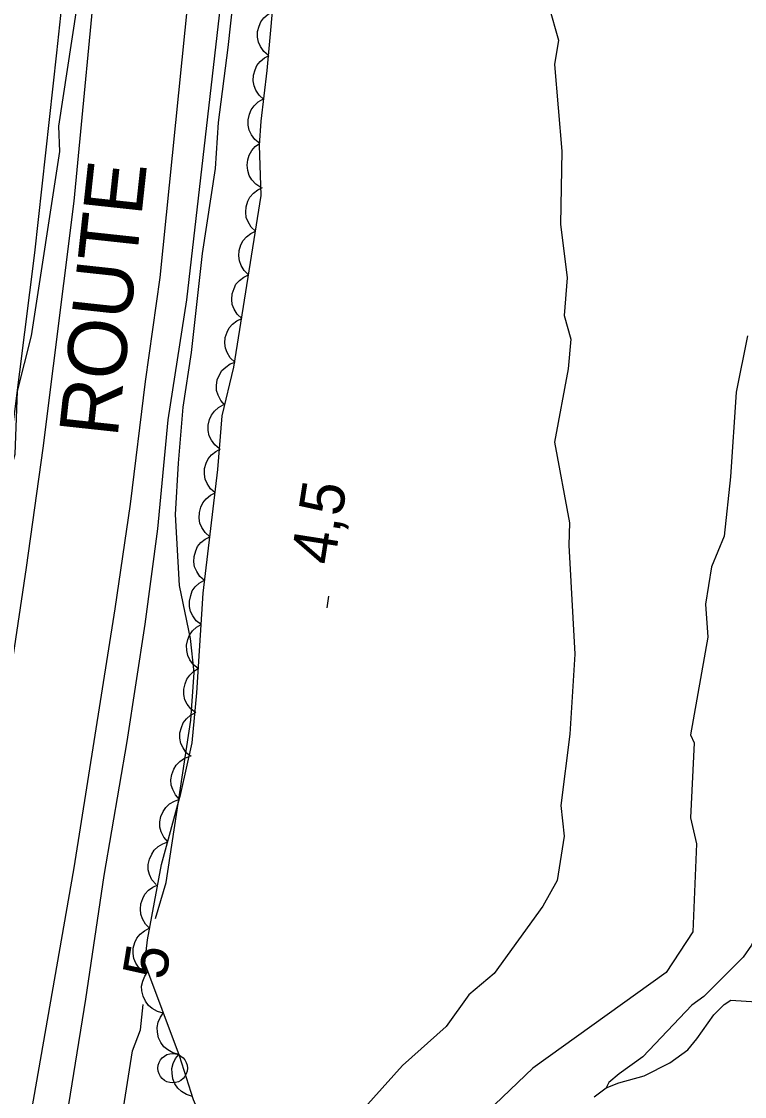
# Model space of a CAD drawing. Extents: x 282461 to 284471, y 5554090 to 5557646.
# Drawn here: x 283481.3 to 283530.4, y 5555795.9 to 5555869.1 of the extents above; entities that cross this region are included whole.
import ezdxf

# ---------------------------------------------------------------- set-up
doc = ezdxf.new("R2010")
doc.units = 0
for name, color, linetype in [('Niveau 1', 7, 'Continuous'), ('Niveau 15', 7, 'Continuous'), ('Niveau 2', 7, 'Continuous'), ('Niveau 21', 7, 'Continuous'), ('Niveau 3', 7, 'Continuous'), ('Niveau 36', 7, 'Continuous'), ('Niveau 4', 7, 'Continuous'), ('Niveau 44', 7, 'Continuous'), ('Niveau 7', 7, 'Continuous')]:
    doc.layers.add(name, color=color, linetype=linetype)

msp = doc.modelspace()

# ---------------------------------------------------------------- linework, layer by layer
at = {"layer": 'Niveau 1'}
for points in [[(283490.4, 5555808.05), (283491.12, 5555810.5), (283492.81, 5555821.54), (283493.02, 5555824.79), (283492.77, 5555827.1), (283492.04, 5555830.69), (283491.77, 5555835.54), (283491.97, 5555839.02), (283492.29, 5555842.84), (283492.84, 5555846.55), (283493.59, 5555853.27), (283494.47, 5555859.06), (283494.68, 5555862.19), (283495.33, 5555867.29), (283496.19, 5555875.17)], [(283458.52, 5555798), (283458.86, 5555798.19), (283460.12, 5555798.47), (283467.32, 5555799.32), (283468.95, 5555799.85), (283470.4, 5555800.64), (283471.59, 5555801.67), (283472.63, 5555802.87), (283473.23, 5555804.22), (283474.18, 5555809.04), (283478.28, 5555823.95), (283480.15, 5555837.2), (283480.87, 5555839.64), (283481.02, 5555843.91), (283481.96, 5555847.68), (283483.9, 5555860.21), (283483.82, 5555861.94), (283485.65, 5555873.82)], [(283486.8, 5555784.69), (283487.4, 5555786.61), (283488.02, 5555793.88), (283488.84, 5555799.06), (283489.38, 5555800.49), (283489.56, 5555802.21)]]:
    msp.add_lwpolyline(points, dxfattribs=at)
at = {"layer": 'Niveau 2'}
for points in [[(283517.14, 5555870.11), (283517.8, 5555867.8), (283517.53, 5555866.13), (283518.03, 5555860.24), (283517.93, 5555855.28), (283518.38, 5555851.62), (283518.17, 5555849.06), (283518.63, 5555847.45), (283518.46, 5555845.43), (283517.53, 5555840.45), (283518.55, 5555834.97), (283518.5, 5555833.44), (283518.9, 5555826.04), (283518.56, 5555820.6), (283517.95, 5555815.74), (283518.18, 5555813.66), (283517.71, 5555810.63), (283516.74, 5555808.89), (283513.43, 5555804.3), (283511.7, 5555802.85), (283510.15, 5555800.71), (283507.19, 5555798.06), (283503.84, 5555794.31)], [(283530.65, 5555847.68), (283529.87, 5555843.86), (283529.5, 5555838.1), (283529.05, 5555834.06), (283528.19, 5555831.96), (283527.78, 5555829.44), (283527.95, 5555827.19), (283526.78, 5555820.55), (283527.03, 5555819.99), (283526.77, 5555814.9), (283527.18, 5555813.12), (283526.93, 5555807.15), (283525.11, 5555804.37), (283516.06, 5555797.87), (283513.46, 5555795.4)]]:
    msp.add_lwpolyline(points, dxfattribs=at)
at = {"layer": 'Niveau 21'}
for points in [[(283460.71, 5555718.97), (283464.36, 5555736.1), (283469.98, 5555765.27), (283471.92, 5555775.57), (283474.52, 5555790.34), (283476.3, 5555799.49), (283477.96, 5555808.81), (283480.08, 5555821.56), (283481.62, 5555831.93), (283482.77, 5555840.04), (283484.86, 5555856.85), (283486.57, 5555874.63), (283490.46, 5555919.03), (283493.03, 5555950.9), (283494.81, 5555971.05), (283497.52, 5556003.36), (283498.59, 5556015.13), (283507.24, 5556117.01)], [(283469.14, 5555728.42), (283472.32, 5555743.35), (283473.9, 5555752.15), (283475.3, 5555758.17), (283476.57, 5555764.88), (283481.78, 5555793.89), (283484.88, 5555811.49), (283487.66, 5555829.11), (283488.7, 5555836.23), (283489.73, 5555844.57), (283490.72, 5555851.64), (283493.04, 5555874.78), (283495.51, 5555902.08), (283496.11, 5555911.14), (283496.8, 5555918.44), (283497.32, 5555925.68), (283498.06, 5555933.74), (283498.64, 5555941.5), (283500.91, 5555967.99), (283502.83, 5555992.18), (283504.27, 5556007.2), (283509.33, 5556065.83), (283511.06, 5556084.73), (283513.66, 5556115.09)], [(283503.9, 5556104.84), (283503.1, 5556096.19), (283502.47, 5556087.83), (283499.48, 5556055.91), (283498.14, 5556036.36), (283497.27, 5556024.95), (283496.66, 5556015.32), (283495.18, 5556000.44), (283494.67, 5555992.56), (283493.09, 5555976.29), (283491.31, 5555953.51), (283487.89, 5555907.7), (283485.51, 5555884.08), (283483.68, 5555866.93), (283482.17, 5555853.32), (283480.13, 5555837.14), (283478.87, 5555828.51), (283477.05, 5555817.96), (283474.47, 5555804.05), (283473.53, 5555798.33)], [(283469.69, 5555720.07), (283473.73, 5555739.57), (283475.23, 5555747.27), (283476.61, 5555755.49), (283478.5, 5555764.87), (283482.75, 5555784.44), (283485.67, 5555802.57), (283486.9, 5555810.97), (283488.48, 5555820.08), (283489.69, 5555828.08), (283490.56, 5555834.56), (283491.25, 5555841.97), (283492.52, 5555850.14), (283495.22, 5555873.66)]]:
    msp.add_lwpolyline(points, dxfattribs=at)
at = {"layer": 'Niveau 3'}
msp.add_line((283502.07, 5555829.18), (283502.19, 5555829.97), dxfattribs=at)
at = {"layer": 'Niveau 36'}
msp.add_circle((283491.567, 5555797.87), 1, dxfattribs=at)
at = {"layer": 'Niveau 4'}
msp.add_lwpolyline([(283520.21, 5555795.93), (283521.04, 5555796.53), (283521.89, 5555796.87), (283523.63, 5555797.35), (283525.37, 5555798.23), (283526.58, 5555799.11), (283527.21, 5555799.87), (283528.36, 5555801.5), (283529.05, 5555802.2), (283529.52, 5555802.49), (283531.26, 5555802.39)], dxfattribs=at)
at = {"layer": 'Niveau 44'}
for points in [[(283513.11, 5555785.24), (283507.22, 5555786.21), (283501.51, 5555788.2), (283495.56, 5555791.81), (283494.16, 5555792.96), (283492.98, 5555795.72), (283492.02, 5555798.72), (283489.67, 5555805.01), (283489.86, 5555806.59), (283490.81, 5555811.73), (283492.13, 5555816.56), (283492.9, 5555819.99), (283493.21, 5555823.41), (283493.63, 5555830.18), (283494.64, 5555838.59), (283494.94, 5555842.25), (283495.73, 5555845.55), (283497.59, 5555857.23), (283497.48, 5555860.65), (283497.59, 5555862.28), (283498, 5555865.72), (283498.59, 5555872.25)], [(283498.09, 5555866.75), (283497.77, 5555867.01), (283497.54, 5555867.35), (283497.4, 5555867.65), (283497.34, 5555868), (283497.34, 5555868.37), (283497.44, 5555868.74), (283497.55, 5555869.04), (283497.77, 5555869.32), (283498.05, 5555869.57), (283498.36, 5555869.74)], [(283497.77, 5555863.76), (283497.45, 5555864.04), (283497.23, 5555864.38), (283497.1, 5555864.68), (283497.05, 5555865.03), (283497.06, 5555865.4), (283497.17, 5555865.77), (283497.29, 5555866.07), (283497.52, 5555866.34), (283497.8, 5555866.58), (283498.12, 5555866.75)], [(283497.49, 5555860.77), (283497.16, 5555861.03), (283496.92, 5555861.36), (283496.77, 5555861.66), (283496.7, 5555862), (283496.7, 5555862.37), (283496.79, 5555862.75), (283496.9, 5555863.05), (283497.11, 5555863.33), (283497.38, 5555863.59), (283497.69, 5555863.77)], [(283497.57, 5555857.77), (283497.22, 5555857.99), (283496.95, 5555858.3), (283496.77, 5555858.58), (283496.67, 5555858.92), (283496.63, 5555859.28), (283496.68, 5555859.66), (283496.76, 5555859.98), (283496.94, 5555860.28), (283497.18, 5555860.56), (283497.48, 5555860.77)], [(283497.2, 5555854.8), (283496.9, 5555855.08), (283496.69, 5555855.44), (283496.57, 5555855.74), (283496.53, 5555856.09), (283496.56, 5555856.46), (283496.68, 5555856.83), (283496.82, 5555857.12), (283497.06, 5555857.38), (283497.35, 5555857.61), (283497.68, 5555857.76)], [(283496.73, 5555851.83), (283496.42, 5555852.12), (283496.22, 5555852.47), (283496.1, 5555852.78), (283496.06, 5555853.13), (283496.09, 5555853.49), (283496.21, 5555853.86), (283496.35, 5555854.16), (283496.58, 5555854.42), (283496.88, 5555854.64), (283497.2, 5555854.8)], [(283496.26, 5555848.86), (283495.95, 5555849.15), (283495.75, 5555849.5), (283495.62, 5555849.81), (283495.59, 5555850.16), (283495.61, 5555850.53), (283495.74, 5555850.89), (283495.87, 5555851.19), (283496.11, 5555851.45), (283496.4, 5555851.68), (283496.73, 5555851.83)], [(283495.79, 5555845.9), (283495.48, 5555846.18), (283495.28, 5555846.54), (283495.15, 5555846.84), (283495.12, 5555847.19), (283495.14, 5555847.56), (283495.26, 5555847.93), (283495.4, 5555848.22), (283495.64, 5555848.48), (283495.93, 5555848.71), (283496.26, 5555848.86)], [(283495.11, 5555842.97), (283494.83, 5555843.28), (283494.65, 5555843.65), (283494.55, 5555843.96), (283494.54, 5555844.31), (283494.6, 5555844.68), (283494.75, 5555845.03), (283494.91, 5555845.32), (283495.17, 5555845.56), (283495.47, 5555845.77), (283495.81, 5555845.89)], [(283494.76, 5555839.99), (283494.43, 5555840.26), (283494.2, 5555840.59), (283494.05, 5555840.89), (283493.99, 5555841.24), (283493.99, 5555841.61), (283494.08, 5555841.98), (283494.2, 5555842.28), (283494.41, 5555842.56), (283494.69, 5555842.81), (283495, 5555842.99)], [(283494.45, 5555837.01), (283494.13, 5555837.28), (283493.92, 5555837.63), (283493.78, 5555837.93), (283493.73, 5555838.28), (283493.74, 5555838.65), (283493.85, 5555839.01), (283493.98, 5555839.31), (283494.2, 5555839.58), (283494.49, 5555839.82), (283494.81, 5555839.99)], [(283494.09, 5555834.02), (283493.78, 5555834.3), (283493.56, 5555834.64), (283493.42, 5555834.94), (283493.37, 5555835.29), (283493.38, 5555835.66), (283493.49, 5555836.03), (283493.62, 5555836.33), (283493.85, 5555836.6), (283494.13, 5555836.84), (283494.45, 5555837.01)], [(283493.73, 5555831.04), (283493.42, 5555831.32), (283493.2, 5555831.66), (283493.06, 5555831.96), (283493.01, 5555832.31), (283493.03, 5555832.68), (283493.14, 5555833.05), (283493.26, 5555833.35), (283493.49, 5555833.62), (283493.77, 5555833.86), (283494.09, 5555834.02)], [(283493.5, 5555828.05), (283493.17, 5555828.3), (283492.93, 5555828.64), (283492.78, 5555828.93), (283492.71, 5555829.27), (283492.7, 5555829.64), (283492.79, 5555830.02), (283492.89, 5555830.33), (283493.1, 5555830.61), (283493.37, 5555830.86), (283493.68, 5555831.05)], [(283493.31, 5555825.05), (283492.98, 5555825.31), (283492.74, 5555825.64), (283492.59, 5555825.93), (283492.52, 5555826.27), (283492.51, 5555826.64), (283492.6, 5555827.02), (283492.71, 5555827.33), (283492.92, 5555827.61), (283493.19, 5555827.86), (283493.5, 5555828.05)], [(283493.13, 5555822.05), (283492.79, 5555822.31), (283492.56, 5555822.64), (283492.4, 5555822.93), (283492.33, 5555823.28), (283492.33, 5555823.65), (283492.41, 5555824.02), (283492.52, 5555824.33), (283492.73, 5555824.61), (283493, 5555824.87), (283493.31, 5555825.05)], [(283492.82, 5555819.06), (283492.49, 5555819.33), (283492.27, 5555819.67), (283492.12, 5555819.96), (283492.06, 5555820.31), (283492.06, 5555820.68), (283492.16, 5555821.05), (283492.28, 5555821.36), (283492.5, 5555821.63), (283492.77, 5555821.88), (283493.09, 5555822.05)], [(283492.04, 5555816.15), (283491.75, 5555816.46), (283491.57, 5555816.82), (283491.46, 5555817.13), (283491.45, 5555817.49), (283491.5, 5555817.85), (283491.65, 5555818.21), (283491.8, 5555818.49), (283492.05, 5555818.74), (283492.36, 5555818.95), (283492.7, 5555819.08)], [(283491.23, 5555813.26), (283490.96, 5555813.58), (283490.79, 5555813.95), (283490.7, 5555814.27), (283490.7, 5555814.62), (283490.77, 5555814.98), (283490.93, 5555815.33), (283491.1, 5555815.61), (283491.36, 5555815.84), (283491.68, 5555816.04), (283492.02, 5555816.16)], [(283490.44, 5555810.36), (283490.16, 5555810.68), (283490, 5555811.05), (283489.91, 5555811.37), (283489.91, 5555811.72), (283489.98, 5555812.08), (283490.14, 5555812.43), (283490.31, 5555812.71), (283490.57, 5555812.95), (283490.89, 5555813.14), (283491.23, 5555813.26)], [(283490.01, 5555807.38), (283489.71, 5555807.67), (283489.51, 5555808.03), (283489.4, 5555808.34), (283489.37, 5555808.69), (283489.4, 5555809.06), (283489.54, 5555809.42), (283489.68, 5555809.71), (283489.92, 5555809.97), (283490.22, 5555810.19), (283490.55, 5555810.33)], [(283489.6, 5555804.4), (283489.28, 5555804.68), (283489.06, 5555805.02), (283488.93, 5555805.32), (283488.88, 5555805.67), (283488.89, 5555806.04), (283489, 5555806.41), (283489.12, 5555806.71), (283489.35, 5555806.98), (283489.64, 5555807.22), (283489.96, 5555807.39)], [(283490.93, 5555801.62), (283490.53, 5555801.72), (283490.18, 5555801.93), (283489.92, 5555802.13), (283489.71, 5555802.42), (283489.55, 5555802.76), (283489.48, 5555803.13), (283489.45, 5555803.46), (283489.53, 5555803.8), (283489.67, 5555804.14), (283489.88, 5555804.44)], [(283491.99, 5555798.81), (283491.58, 5555798.91), (283491.23, 5555799.12), (283490.97, 5555799.32), (283490.76, 5555799.61), (283490.61, 5555799.94), (283490.53, 5555800.32), (283490.51, 5555800.64), (283490.58, 5555800.99), (283490.73, 5555801.33), (283490.93, 5555801.62)], [(283492.91, 5555795.95), (283492.5, 5555796.07), (283492.16, 5555796.29), (283491.91, 5555796.51), (283491.72, 5555796.81), (283491.58, 5555797.15), (283491.53, 5555797.53), (283491.52, 5555797.85), (283491.61, 5555798.19), (283491.77, 5555798.53), (283491.99, 5555798.81)]]:
    msp.add_lwpolyline(points, dxfattribs=at)
at = {"layer": 'Niveau 7'}
msp.add_lwpolyline([(283532.83, 5555831.1), (283532.81, 5555830.03), (283532.26, 5555825.39), (283532.27, 5555824.46), (283532.05, 5555822.6), (283532.06, 5555821.79), (283531.52, 5555817.15), (283531.42, 5555814.36), (283531.45, 5555811.7), (283531.57, 5555810.77), (283531.59, 5555808.92), (283531.48, 5555807.99), (283531.25, 5555807.06), (283530.91, 5555806.24), (283530.34, 5555805.43), (283527.68, 5555802.74), (283526.87, 5555802.16), (283523.53, 5555798.65), (283521.91, 5555797.48), (283521.22, 5555796.89), (283521.04, 5555796.53)], dxfattribs=at)

# ---------------------------------------------------------------- texts
at = {"layer": 'Niveau 1'}
msp.add_text('5', height=3, rotation=80.63177, dxfattribs=at).set_placement((283491.09, 5555803.79))
at = {"layer": 'Niveau 15'}
msp.add_text('ROUTE', height=3.9999, rotation=83.82716, dxfattribs=at).set_placement((283487.81, 5555840.7))
at = {"layer": 'Niveau 3'}
msp.add_text('4,5  ', height=3, rotation=81.09575, dxfattribs=at).set_placement((283502.55, 5555832.02))

doc.saveas('drawing.dxf')
